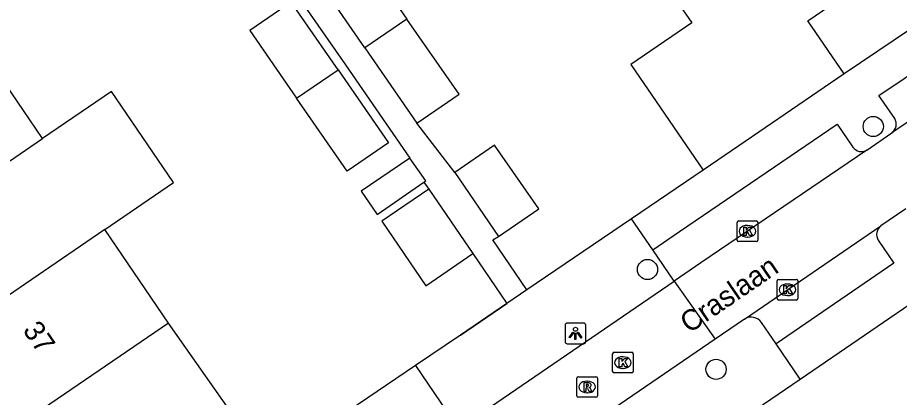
# Model space of a CAD drawing. Extents: x 157466 to 158888, y 383063 to 384677.
# Drawn here: x 158131.78 to 158174.52, y 383755.56 to 383773.96 of the extents above; entities that cross this region are included whole.
import ezdxf

# ---------------------------------------------------------------- set-up
doc = ezdxf.new("R2010")
doc.units = 0
for name, color, linetype in [('IMGEO_Boom', 7, 'Continuous'), ('IMGEO_Kolk', 7, 'Continuous'), ('IMGEO_Lichtpunt', 7, 'Continuous'), ('IMGEO_Muur', 7, 'Continuous'), ('IMGEO_Openbare_ruimte_label', 7, 'Continuous'), ('IMGEO_Pand', 7, 'Continuous'), ('IMGEO_Pand_nummerreeks', 7, 'Continuous'), ('IMGEO_Rijbaan_lokaal_open', 7, 'Continuous'), ('IMGEO_Rioolput', 7, 'Continuous'), ('IMGEO_Voetpad_open', 7, 'Continuous')]:
    doc.layers.add(name, color=color, linetype=linetype)

msp = doc.modelspace()

# ---------------------------------------------------------------- linework, layer by layer
at = {"layer": 'IMGEO_Boom'}
for centre in [(158173.254, 383768.683), (158162.309, 383761.754), (158165.633, 383756.915)]:
    msp.add_circle(centre, 0.489, dxfattribs=at)
at = {"layer": 'IMGEO_Kolk'}
for p, q in [((158166.656, 383763.182), (158166.656, 383764.034)), ((158166.731, 383764.108), (158167.583, 383764.108)), ((158167.144, 383763.888), (158167.169, 383763.888)), ((158167.657, 383764.034), (158167.657, 383763.182)), ((158167.583, 383763.108), (158166.731, 383763.108)), ((158167.167, 383763.328), (158167.142, 383763.328)), ((158168.669, 383761.271), (158169.521, 383761.271)), ((158168.594, 383760.345), (158168.594, 383761.197)), ((158169.082, 383761.051), (158169.107, 383761.051)), ((158169.595, 383761.197), (158169.595, 383760.345)), ((158169.105, 383760.491), (158169.08, 383760.491)), ((158169.521, 383760.271), (158168.669, 383760.271)), ((158160.619, 383756.817), (158160.619, 383757.669)), ((158160.694, 383757.743), (158161.546, 383757.743)), ((158161.107, 383757.523), (158161.132, 383757.523)), ((158161.62, 383757.669), (158161.62, 383756.817)), ((158161.13, 383756.963), (158161.105, 383756.963)), ((158161.546, 383756.743), (158160.694, 383756.743))]:
    msp.add_line(p, q, dxfattribs=at)
for points in [[(158166.656, 383763.182), (158166.656, 383764.034)], [(158166.731, 383764.108), (158167.583, 383764.108)], [(158166.977, 383763.808), (158167.1, 383763.808), (158167.1, 383763.657), (158167.23, 383763.808), (158167.394, 383763.808), (158167.248, 383763.657), (158167.401, 383763.408), (158167.249, 383763.408), (158167.164, 383763.572), (158167.1, 383763.505), (158167.1, 383763.408), (158166.977, 383763.408), (158166.977, 383763.808)], [(158167.657, 383764.034), (158167.657, 383763.182)], [(158167.583, 383763.108), (158166.731, 383763.108)], [(158168.669, 383761.271), (158169.521, 383761.271)], [(158168.594, 383760.345), (158168.594, 383761.197)], [(158168.915, 383760.971), (158169.038, 383760.971), (158169.038, 383760.82), (158169.168, 383760.971), (158169.332, 383760.971), (158169.186, 383760.82), (158169.339, 383760.571), (158169.187, 383760.571), (158169.102, 383760.735), (158169.038, 383760.668), (158169.038, 383760.571), (158168.915, 383760.571), (158168.915, 383760.971)], [(158169.595, 383761.197), (158169.595, 383760.345)], [(158169.521, 383760.271), (158168.669, 383760.271)], [(158160.619, 383756.817), (158160.619, 383757.669)], [(158160.694, 383757.743), (158161.546, 383757.743)], [(158160.94, 383757.443), (158161.063, 383757.443), (158161.063, 383757.292), (158161.193, 383757.443), (158161.357, 383757.443), (158161.211, 383757.292), (158161.364, 383757.043), (158161.212, 383757.043), (158161.127, 383757.207), (158161.063, 383757.14), (158161.063, 383757.043), (158160.94, 383757.043), (158160.94, 383757.443)], [(158161.62, 383757.669), (158161.62, 383756.817)], [(158161.546, 383756.743), (158160.694, 383756.743)]]:
    msp.add_lwpolyline(points, dxfattribs=at)
for centre, start, end in [((158166.733, 383764.032), 91.552, 178.448), ((158166.733, 383764.032), 91.552, 178.448), ((158167.581, 383764.032), 1.552, 88.448), ((158167.581, 383764.032), 1.552, 88.448), ((158166.733, 383763.184), 181.552, 268.448), ((158166.733, 383763.184), 181.552, 268.448), ((158167.581, 383763.184), 271.552, 358.448), ((158167.581, 383763.184), 271.552, 358.448), ((158168.671, 383761.195), 91.552, 178.448), ((158168.671, 383761.195), 91.552, 178.448), ((158169.519, 383761.195), 1.552, 88.448), ((158169.519, 383761.195), 1.552, 88.448), ((158168.671, 383760.347), 181.552, 268.448), ((158168.671, 383760.347), 181.552, 268.448), ((158169.519, 383760.347), 271.552, 358.448), ((158169.519, 383760.347), 271.552, 358.448), ((158160.696, 383757.667), 91.552, 178.448), ((158160.696, 383757.667), 91.552, 178.448), ((158161.544, 383757.667), 1.552, 88.448), ((158161.544, 383757.667), 1.552, 88.448), ((158160.696, 383756.819), 181.552, 268.448), ((158160.696, 383756.819), 181.552, 268.448), ((158161.544, 383756.819), 271.552, 358.448), ((158161.544, 383756.819), 271.552, 358.448)]:
    msp.add_arc(centre, 0.0765, start, end, dxfattribs=at)
for centre, major_axis, ratio, start_param, end_param in [((158167.143, 383763.608), (-0.387, 0.002), 0.722429, 4.712389, 7.853982), ((158167.168, 383763.608), (-0.39, 0.002), 0.717154, 1.570796, 4.712389), ((158169.081, 383760.771), (-0.387, 0.002), 0.722429, 4.712389, 7.853982), ((158169.106, 383760.771), (-0.39, 0.002), 0.717154, 1.570796, 4.712389), ((158161.106, 383757.243), (-0.387, 0.002), 0.722429, 4.712389, 7.853982), ((158161.131, 383757.243), (-0.39, 0.002), 0.717154, 1.570796, 4.712389)]:
    msp.add_ellipse(centre, major_axis=major_axis, ratio=ratio, start_param=start_param, end_param=end_param, dxfattribs=at)
at = {"layer": 'IMGEO_Lichtpunt'}
for p, q in [((158159.222, 383759.155), (158158.414, 383759.155)), ((158159.222, 383759.155), (158158.414, 383759.155)), ((158158.32, 383759.06), (158158.32, 383758.253)), ((158158.32, 383759.06), (158158.32, 383758.253)), ((158159.316, 383758.253), (158159.316, 383759.06)), ((158159.316, 383758.253), (158159.316, 383759.06)), ((158158.414, 383758.159), (158159.222, 383758.159)), ((158158.414, 383758.159), (158159.222, 383758.159))]:
    msp.add_line(p, q, dxfattribs=at)
for points in [[(158158.694, 383758.724), (158158.733, 383758.696), (158158.545, 383758.434), (158158.507, 383758.461), (158158.694, 383758.724)], [(158158.796, 383758.676), (158158.843, 383758.676), (158158.843, 383758.354), (158158.796, 383758.354), (158158.796, 383758.676)], [(158158.906, 383758.696), (158158.944, 383758.723), (158159.131, 383758.461), (158159.092, 383758.433), (158158.906, 383758.696)]]:
    msp.add_lwpolyline(points, dxfattribs=at)
msp.add_circle((158158.819, 383758.858), 0.0994, dxfattribs=at)
for centre, start, end in [((158158.414, 383759.06), 90, 180), ((158158.414, 383759.06), 90, 180), ((158159.222, 383759.06), 0, 90), ((158159.222, 383759.06), 0, 90), ((158158.414, 383758.253), 180, 270), ((158158.414, 383758.253), 180, 270), ((158159.222, 383758.253), 270, 0), ((158159.222, 383758.253), 270, 360)]:
    msp.add_arc(centre, 0.0946, start, end, dxfattribs=at)
at = {"layer": 'IMGEO_Muur'}
msp.add_lwpolyline([(158153.24, 383758.575), (158155.492, 383760.102)], dxfattribs=at)
at = {"layer": 'IMGEO_Pand'}
for points in [[(158171.837, 383771.231), (158170.075, 383773.81), (158173.189, 383775.937), (158170.104, 383780.453)], [(158146.597, 383775.428), (158148.621, 383776.821), (158150.652, 383773.893)], [(158148.613, 383772.5), (158146.624, 383775.389), (158146.597, 383775.428)], [(158163.11, 383775.674), (158164.456, 383773.703), (158161.508, 383771.691), (158165.008, 383766.565)], [(158147.312, 383771.426), (158145.032, 383774.713), (158143.029, 383773.335), (158145.305, 383770.053)], [(158150.652, 383773.893), (158148.613, 383772.5)], [(158151.133, 383768.839), (158153.181, 383770.248), (158150.652, 383773.893)], [(158132.984, 383768.099), (158129.893, 383772.619)], [(158148.613, 383772.5), (158151.133, 383768.839)], [(158145.305, 383770.053), (158147.312, 383771.426)], [(158147.312, 383771.426), (158149.761, 383767.895), (158147.758, 383766.516), (158145.305, 383770.053)], [(158171.837, 383771.231), (158166.733, 383767.744), (158165.008, 383766.565)], [(158136.001, 383763.688), (158139.341, 383765.973), (158136.324, 383770.384), (158132.984, 383768.099)], [(158125.905, 383763.256), (158132.984, 383768.099)], [(158155.085, 383763.356), (158157.037, 383764.689), (158154.897, 383767.774), (158152.967, 383766.456)], [(158150.797, 383767.157), (158148.434, 383765.542), (158149.209, 383764.425), (158151.465, 383765.99)], [(158151.465, 383765.99), (158151.561, 383766.056), (158150.797, 383767.157)], [(158152.967, 383766.456), (158155.085, 383763.356)], [(158151.705, 383765.644), (158149.428, 383764.089), (158151.56, 383760.967), (158153.838, 383762.522)], [(158151.705, 383765.644), (158153.838, 383762.522)], [(158136.001, 383763.688), (158128.922, 383758.845)], [(158139.1, 383759.157), (158136.001, 383763.688)], [(158139.1, 383759.157), (158132.021, 383754.315)], [(158143.934, 383752.254), (158139.1, 383759.157)]]:
    msp.add_lwpolyline(points, dxfattribs=at)
at = {"layer": 'IMGEO_Rijbaan_lokaal_open'}
for points in [[(158179.837, 383772.198), (158175.539, 383769.31), (158174.159, 383768.371)], [(158172.941, 383767.542), (158174.159, 383768.371)], [(158172.941, 383767.542), (158164.897, 383762.069), (158163.604, 383761.185)], [(158174.828, 383764.691), (158173.626, 383763.869)], [(158167.014, 383759.349), (158173.626, 383763.869)], [(158153.468, 383754.255), (158163.604, 383761.185)], [(158163.604, 383761.185), (158165.587, 383758.374)], [(158167.014, 383759.349), (158165.587, 383758.374)], [(158165.587, 383758.374), (158155.41, 383751.416)]]:
    msp.add_lwpolyline(points, dxfattribs=at)
at = {"layer": 'IMGEO_Rioolput'}
for p, q in [((158158.959, 383756.559), (158159.811, 383756.559)), ((158158.884, 383755.633), (158158.884, 383756.485)), ((158159.372, 383756.339), (158159.397, 383756.339)), ((158159.885, 383756.485), (158159.885, 383755.633)), ((158159.395, 383755.779), (158159.37, 383755.779)), ((158159.811, 383755.559), (158158.959, 383755.559))]:
    msp.add_line(p, q, dxfattribs=at)
for points in [[(158158.959, 383756.559), (158159.811, 383756.559)], [(158158.884, 383755.633), (158158.884, 383756.485)], [(158159.473, 383756.257), (158159.221, 383756.259), (158159.221, 383755.859)], [(158159.399, 383756.178), (158159.345, 383756.178), (158159.345, 383756.097)], [(158159.345, 383756.097), (158159.397, 383756.097)], [(158159.885, 383756.485), (158159.885, 383755.633)], [(158159.221, 383755.859), (158159.345, 383755.859), (158159.345, 383756.021), (158159.356, 383756.021)], [(158159.403, 383755.992), (158159.474, 383755.859), (158159.614, 383755.859), (158159.549, 383755.985)], [(158159.811, 383755.559), (158158.959, 383755.559)]]:
    msp.add_lwpolyline(points, dxfattribs=at)
for centre, radius, start, end in [((158158.961, 383756.483), 0.0765, 91.552, 178.448), ((158158.961, 383756.483), 0.0765, 91.552, 178.448), ((158159.809, 383756.483), 0.0765, 1.552, 88.448), ((158159.809, 383756.483), 0.0765, 1.552, 88.448), ((158159.381, 383756.286), 0.19, 274.7715, 282.9687), ((158159.405, 383756.082), 0.0964, 77.0061, 93.1865), ((158159.419, 383756.139), 0.0378, 276.6634, 79.6772), ((158159.472, 383756.147), 0.109, 350.3612, 89.416), ((158159.47, 383756.147), 0.112, 277.5842, 350.9817), ((158159.355, 383755.968), 0.0533, 26.0293, 88.6989), ((158159.454, 383755.932), 0.108, 29.5134, 73.7905), ((158158.961, 383755.635), 0.0765, 181.552, 268.448), ((158158.961, 383755.635), 0.0765, 181.552, 268.448), ((158159.809, 383755.635), 0.0765, 271.552, 358.448), ((158159.809, 383755.635), 0.0765, 271.552, 358.448)]:
    msp.add_arc(centre, radius, start, end, dxfattribs=at)
for centre, major_axis, ratio, start_param, end_param in [((158159.371, 383756.059), (-0.387, 0.002), 0.722429, 4.712389, 7.853982), ((158159.396, 383756.059), (-0.39, 0.002), 0.717154, 1.570796, 4.712389)]:
    msp.add_ellipse(centre, major_axis=major_axis, ratio=ratio, start_param=start_param, end_param=end_param, dxfattribs=at)
at = {"layer": 'IMGEO_Voetpad_open'}
for points in [[(158100.07, 383794.919), (158121.382, 383809.562), (158122.78, 383807.546), (158125.933, 383803.001), (158129.03, 383798.537), (158132.126, 383794.072), (158135.241, 383789.582), (158138.44, 383784.971), (158141.5, 383780.559), (158144.621, 383776.06), (158147.667, 383771.669), (158150.797, 383767.157)], [(158179.168, 383776.179), (158171.837, 383771.231)], [(158174.291, 383769.066), (158173.531, 383770.179), (158178.389, 383773.452), (158179.151, 383772.335), (158179.837, 383772.198)], [(158152.967, 383766.456), (158151.133, 383768.839)], [(158162.561, 383762.71), (158163.856, 383763.596), (158171.504, 383768.799), (158172.265, 383767.685)], [(158165.008, 383766.565), (158161.541, 383764.202)], [(158151.465, 383765.99), (158151.705, 383765.644)], [(158161.541, 383764.202), (158156.467, 383760.763)], [(158162.561, 383762.71), (158161.541, 383764.202)], [(158156.467, 383760.763), (158154.821, 383763.186), (158155.085, 383763.356)], [(158173.495, 383763.174), (158174.255, 383762.061), (158168.539, 383758.153)], [(158153.838, 383762.522), (158155.492, 383760.102)], [(158163.604, 383761.185), (158162.561, 383762.71)], [(158156.467, 383760.763), (158155.492, 383760.102)], [(158169.708, 383756.443), (158175.939, 383760.709)], [(158155.492, 383760.102), (158153.24, 383758.575), (158151.062, 383757.099)], [(158168.539, 383758.153), (158167.835, 383759.183)], [(158169.708, 383756.443), (158168.539, 383758.153)], [(158151.062, 383757.099), (158147.354, 383754.586), (158143.934, 383752.254)], [(158151.062, 383757.099), (158153.152, 383754.039)], [(158164.227, 383752.691), (158164.262, 383752.715), (158166.506, 383754.251), (158169.708, 383756.443)]]:
    msp.add_lwpolyline(points, dxfattribs=at)
for centre, radius, start, end in [((158173.841, 383768.791), 0.527, 307.069, 31.4231), ((158172.678, 383767.967), 0.5, 214.3454, 301.7662), ((158173.946, 383763.449), 0.528, 127.2771, 211.3741), ((158167.339, 383758.845), 0.6, 34.3067, 122.832)]:
    msp.add_arc(centre, radius, start, end, dxfattribs=at)

# ---------------------------------------------------------------- texts
at = {"layer": 'IMGEO_Openbare_ruimte_label'}
msp.add_text('Craslaan', height=1, rotation=34.4525, dxfattribs=at).set_placement((158164.331, 383758.632))
at = {"layer": 'IMGEO_Pand_nummerreeks'}
msp.add_text('37', height=1, rotation=304.3727, dxfattribs=at).set_placement((158131.997, 383758.814))

doc.saveas('drawing.dxf')
